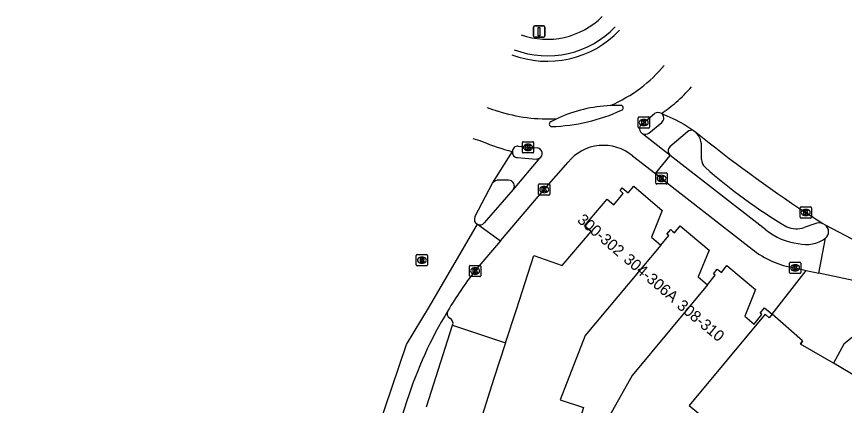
# Model space of a CAD drawing. Extents: x 163150 to 163546, y 380933 to 381635.
# Drawn here: x 163218.8 to 163292.5, y 381600.2 to 381634.8 of the extents above; entities that cross this region are included whole.
import ezdxf

# ---------------------------------------------------------------- set-up
doc = ezdxf.new("R2010")
doc.units = 0
for name, color, linetype in [('IMGEO_Fietspad_gesloten', 7, 'Continuous'), ('IMGEO_Kolk', 7, 'Continuous'), ('IMGEO_Muur', 7, 'Continuous'), ('IMGEO_Pand', 7, 'Continuous'), ('IMGEO_Pand_nummerreeks', 7, 'Continuous'), ('IMGEO_Parkeervlak_open', 7, 'Continuous'), ('IMGEO_Rijbaan_lokaal_gesloten', 7, 'Continuous'), ('IMGEO_Rioolput', 7, 'Continuous'), ('IMGEO_Verkeersbordpaal', 7, 'Continuous'), ('IMGEO_Verkeerseiland_open', 7, 'Continuous'), ('IMGEO_Voetpad_open', 7, 'Continuous')]:
    doc.layers.add(name, color=color, linetype=linetype)

msp = doc.modelspace()

# ---------------------------------------------------------------- linework, layer by layer
at = {"layer": 'IMGEO_Fietspad_gesloten'}
for points in [[(163266.375, 381625.454), (163266.92, 381625.722)], [(163274.441, 381625.218), (163274.625, 381625.367), (163275.584, 381626.155)], [(163276.988, 381622.437), (163274.526, 381624.37)], [(163263.46, 381623.249), (163264.32, 381623.159), (163265.168, 381623.108)], [(163265.342, 381622.18), (163263.003, 381619.405)], [(163273.629, 381622.391), (163275.661, 381620.818)], [(163275.661, 381620.818), (163276.988, 381622.437)], [(163285.499, 381615.812), (163276.988, 381622.437)], [(163261.884, 381614.845), (163265.76, 381619.404), (163267.885, 381621.851)], [(163275.661, 381620.818), (163276.206, 381620.396), (163284.283, 381614.099)], [(163263.003, 381619.405), (163260.436, 381616.435)], [(163259.826, 381616.311), (163261.884, 381614.845)], [(163261.884, 381614.845), (163259.597, 381612.156)], [(163288.095, 381612.435), (163289.086, 381612.203)], [(163289.086, 381612.203), (163290.214, 381611.961)], [(163253.553, 381600.588), (163241.214, 381561.974)]]:
    msp.add_lwpolyline(points, dxfattribs=at)
for centre, radius, start, end in [((163265.953, 381641.04), 16.041, 271.70066, 294.70345), ((163272.226, 381615.824), 11.07, 88.05107, 92.92312), ((163272.595, 381626.673), 0.215, 286.84106, 88.04503), ((163275.904, 381625.73), 0.532, 56.534, 127.01086), ((163266.448, 381625.235), 0.23, 108.37995, 265.36611), ((163274.756, 381624.821), 0.507, 128.45994, 242.988), ((163263.407, 381622.775), 0.477, 83.65655, 178.99024), ((163265.08, 381622.611), 0.505, 301.27355, 79.96576), ((163271.026, 381619.26), 4.071, 50.25613, 140.48518), ((163260.053, 381616.758), 0.502, 243.13191, 319.84899), ((163289.086, 381620.269), 5.721, 231.17393, 262.97611), ((163289.072, 381617.45), 2.94, 256.5149, 305.88534), ((163289.194, 381620.151), 7.794, 230.94253, 261.89337), ((163285.337, 381592.085), 32.64, 142.05446, 149.56995), ((163288.282, 381589.683), 36.401, 148.65752, 162.56753)]:
    msp.add_arc(centre, radius, start, end, dxfattribs=at)
at = {"layer": 'IMGEO_Kolk'}
for p, q in [((163274.128, 381624.94), (163274.128, 381625.792)), ((163274.203, 381625.866), (163275.055, 381625.866)), ((163274.616, 381625.646), (163274.641, 381625.646)), ((163275.129, 381625.792), (163275.129, 381624.94)), ((163274.639, 381625.086), (163274.614, 381625.086)), ((163275.055, 381624.866), (163274.203, 381624.866)), ((163263.823, 381622.732), (163263.823, 381623.584)), ((163263.898, 381623.658), (163264.75, 381623.658)), ((163264.311, 381623.438), (163264.336, 381623.438)), ((163264.824, 381623.584), (163264.824, 381622.732)), ((163264.334, 381622.878), (163264.309, 381622.878)), ((163264.75, 381622.658), (163263.898, 381622.658)), ((163275.708, 381619.969), (163275.708, 381620.821)), ((163275.783, 381620.895), (163276.635, 381620.895)), ((163276.196, 381620.675), (163276.221, 381620.675)), ((163276.709, 381620.821), (163276.709, 381619.969)), ((163265.264, 381618.977), (163265.264, 381619.829)), ((163265.339, 381619.903), (163266.191, 381619.903)), ((163266.265, 381619.829), (163266.265, 381618.977)), ((163276.635, 381619.895), (163275.783, 381619.895)), ((163276.219, 381620.115), (163276.194, 381620.115)), ((163265.775, 381619.123), (163265.75, 381619.123)), ((163265.752, 381619.683), (163265.777, 381619.683)), ((163266.191, 381618.903), (163265.339, 381618.903)), ((163288.552, 381616.933), (163288.552, 381617.785)), ((163288.627, 381617.859), (163289.479, 381617.859)), ((163289.04, 381617.639), (163289.065, 381617.639)), ((163289.553, 381617.785), (163289.553, 381616.933)), ((163289.479, 381616.859), (163288.627, 381616.859)), ((163289.063, 381617.079), (163289.038, 381617.079)), ((163259.114, 381611.725), (163259.114, 381612.577)), ((163259.189, 381612.651), (163260.041, 381612.651)), ((163259.602, 381612.431), (163259.627, 381612.431)), ((163260.115, 381612.577), (163260.115, 381611.725)), ((163287.598, 381612.007), (163287.598, 381612.859)), ((163287.673, 381612.933), (163288.525, 381612.933)), ((163288.086, 381612.713), (163288.111, 381612.713)), ((163288.599, 381612.859), (163288.599, 381612.007)), ((163260.041, 381611.651), (163259.189, 381611.651)), ((163259.625, 381611.871), (163259.6, 381611.871)), ((163288.525, 381611.933), (163287.673, 381611.933)), ((163288.109, 381612.153), (163288.084, 381612.153))]:
    msp.add_line(p, q, dxfattribs=at)
for points in [[(163274.128, 381624.94), (163274.128, 381625.792)], [(163274.203, 381625.866), (163275.055, 381625.866)], [(163275.129, 381625.792), (163275.129, 381624.94)], [(163274.449, 381625.566), (163274.572, 381625.566), (163274.572, 381625.415), (163274.702, 381625.566), (163274.866, 381625.566), (163274.72, 381625.415), (163274.873, 381625.166), (163274.721, 381625.166), (163274.636, 381625.33), (163274.572, 381625.263), (163274.572, 381625.166), (163274.449, 381625.166), (163274.449, 381625.566)], [(163275.055, 381624.866), (163274.203, 381624.866)], [(163263.823, 381622.732), (163263.823, 381623.584)], [(163263.898, 381623.658), (163264.75, 381623.658)], [(163264.824, 381623.584), (163264.824, 381622.732)], [(163264.144, 381623.358), (163264.267, 381623.358), (163264.267, 381623.207), (163264.397, 381623.358), (163264.561, 381623.358), (163264.415, 381623.207), (163264.568, 381622.958), (163264.416, 381622.958), (163264.331, 381623.122), (163264.267, 381623.055), (163264.267, 381622.958), (163264.144, 381622.958), (163264.144, 381623.358)], [(163264.75, 381622.658), (163263.898, 381622.658)], [(163275.708, 381619.969), (163275.708, 381620.821)], [(163275.783, 381620.895), (163276.635, 381620.895)], [(163276.029, 381620.595), (163276.152, 381620.595), (163276.152, 381620.444), (163276.282, 381620.595), (163276.446, 381620.595), (163276.3, 381620.444), (163276.453, 381620.195), (163276.301, 381620.195), (163276.216, 381620.359), (163276.152, 381620.292), (163276.152, 381620.195), (163276.029, 381620.195), (163276.029, 381620.595)], [(163276.709, 381620.821), (163276.709, 381619.969)], [(163265.264, 381618.977), (163265.264, 381619.829)], [(163265.339, 381619.903), (163266.191, 381619.903)], [(163266.265, 381619.829), (163266.265, 381618.977)], [(163276.635, 381619.895), (163275.783, 381619.895)], [(163265.585, 381619.603), (163265.708, 381619.603), (163265.708, 381619.452), (163265.838, 381619.603), (163266.002, 381619.603), (163265.856, 381619.452), (163266.009, 381619.203), (163265.857, 381619.203), (163265.772, 381619.367), (163265.708, 381619.3), (163265.708, 381619.203), (163265.585, 381619.203), (163265.585, 381619.603)], [(163266.191, 381618.903), (163265.339, 381618.903)], [(163288.552, 381616.933), (163288.552, 381617.785)], [(163288.627, 381617.859), (163289.479, 381617.859)], [(163288.873, 381617.559), (163288.996, 381617.559), (163288.996, 381617.408), (163289.126, 381617.559), (163289.29, 381617.559), (163289.144, 381617.408), (163289.297, 381617.159), (163289.145, 381617.159), (163289.06, 381617.323), (163288.996, 381617.256), (163288.996, 381617.159), (163288.873, 381617.159), (163288.873, 381617.559)], [(163289.553, 381617.785), (163289.553, 381616.933)], [(163289.479, 381616.859), (163288.627, 381616.859)], [(163259.114, 381611.725), (163259.114, 381612.577)], [(163259.189, 381612.651), (163260.041, 381612.651)], [(163260.115, 381612.577), (163260.115, 381611.725)], [(163287.598, 381612.007), (163287.598, 381612.859)], [(163287.673, 381612.933), (163288.525, 381612.933)], [(163287.919, 381612.633), (163288.042, 381612.633), (163288.042, 381612.482), (163288.172, 381612.633), (163288.336, 381612.633), (163288.19, 381612.482), (163288.343, 381612.233), (163288.191, 381612.233), (163288.106, 381612.397), (163288.042, 381612.33), (163288.042, 381612.233), (163287.919, 381612.233), (163287.919, 381612.633)], [(163288.599, 381612.859), (163288.599, 381612.007)], [(163260.041, 381611.651), (163259.189, 381611.651)], [(163259.435, 381612.351), (163259.558, 381612.351), (163259.558, 381612.2), (163259.688, 381612.351), (163259.852, 381612.351), (163259.706, 381612.2), (163259.859, 381611.951), (163259.707, 381611.951), (163259.622, 381612.115), (163259.558, 381612.048), (163259.558, 381611.951), (163259.435, 381611.951), (163259.435, 381612.351)], [(163288.525, 381611.933), (163287.673, 381611.933)]]:
    msp.add_lwpolyline(points, dxfattribs=at)
for centre, start, end in [((163274.205, 381625.79), 91.55205, 178.44795), ((163274.205, 381625.79), 91.55205, 178.44795), ((163275.053, 381625.79), 1.55205, 88.44795), ((163275.053, 381625.79), 1.55205, 88.44795), ((163274.205, 381624.942), 181.55205, 268.44795), ((163274.205, 381624.942), 181.55205, 268.44795), ((163275.053, 381624.942), 271.55205, 358.44795), ((163275.053, 381624.942), 271.55205, 358.44795), ((163263.9, 381623.582), 91.55205, 178.44795), ((163263.9, 381623.582), 91.55205, 178.44795), ((163264.748, 381623.582), 1.55205, 88.44795), ((163264.748, 381623.582), 1.55205, 88.44795), ((163263.9, 381622.734), 181.55205, 268.44795), ((163263.9, 381622.734), 181.55205, 268.44795), ((163264.748, 381622.734), 271.55205, 358.44795), ((163264.748, 381622.734), 271.55205, 358.44795), ((163275.785, 381620.819), 91.55205, 178.44795), ((163275.785, 381620.819), 91.55205, 178.44795), ((163276.633, 381620.819), 1.55205, 88.44795), ((163276.633, 381620.819), 1.55205, 88.44795), ((163265.341, 381619.827), 91.55205, 178.44795), ((163265.341, 381619.827), 91.55205, 178.44795), ((163266.189, 381619.827), 1.55205, 88.44795), ((163266.189, 381619.827), 1.55205, 88.44795), ((163275.785, 381619.971), 181.55205, 268.44795), ((163275.785, 381619.971), 181.55205, 268.44795), ((163276.633, 381619.971), 271.55205, 358.44795), ((163276.633, 381619.971), 271.55205, 358.44795), ((163265.341, 381618.979), 181.55205, 268.44795), ((163265.341, 381618.979), 181.55205, 268.44795), ((163266.189, 381618.979), 271.55205, 358.44795), ((163266.189, 381618.979), 271.55205, 358.44795), ((163288.629, 381617.783), 91.55205, 178.44795), ((163288.629, 381617.783), 91.55205, 178.44795), ((163289.477, 381617.783), 1.55205, 88.44795), ((163289.477, 381617.783), 1.55205, 88.44795), ((163288.629, 381616.935), 181.55205, 268.44795), ((163288.629, 381616.935), 181.55205, 268.44795), ((163289.477, 381616.935), 271.55205, 358.44795), ((163289.477, 381616.935), 271.55205, 358.44795), ((163259.191, 381612.575), 91.55205, 178.44795), ((163259.191, 381612.575), 91.55205, 178.44795), ((163260.039, 381612.575), 1.55205, 88.44795), ((163260.039, 381612.575), 1.55205, 88.44795), ((163287.675, 381612.857), 91.55205, 178.44795), ((163287.675, 381612.857), 91.55205, 178.44795), ((163288.523, 381612.857), 1.55205, 88.44795), ((163288.523, 381612.857), 1.55205, 88.44795), ((163259.191, 381611.727), 181.55205, 268.44795), ((163259.191, 381611.727), 181.55205, 268.44795), ((163260.039, 381611.727), 271.55205, 358.44795), ((163260.039, 381611.727), 271.55205, 358.44795), ((163287.675, 381612.009), 181.55205, 268.44795), ((163287.675, 381612.009), 181.55205, 268.44795), ((163288.523, 381612.009), 271.55205, 358.44795), ((163288.523, 381612.009), 271.55205, 358.44795)]:
    msp.add_arc(centre, 0.0765, start, end, dxfattribs=at)
for centre, major_axis, ratio, start_param, end_param in [((163274.615, 381625.366), (-0.387, 0.002), 0.722429, 4.712389, 7.853982), ((163274.64, 381625.366), (-0.39, 0.002), 0.717154, 1.570796, 4.712389), ((163264.31, 381623.158), (-0.387, 0.002), 0.722429, 4.712389, 7.853982), ((163264.335, 381623.158), (-0.39, 0.002), 0.717154, 1.570796, 4.712389), ((163276.195, 381620.395), (-0.387, 0.002), 0.722429, 4.712389, 7.853982), ((163276.22, 381620.395), (-0.39, 0.002), 0.717154, 1.570796, 4.712389), ((163265.751, 381619.403), (-0.387, 0.002), 0.722429, 4.712389, 7.853982), ((163265.776, 381619.403), (-0.39, 0.002), 0.717154, 1.570796, 4.712389), ((163289.039, 381617.359), (-0.387, 0.002), 0.722429, 4.712389, 7.853982), ((163289.064, 381617.359), (-0.39, 0.002), 0.717154, 1.570796, 4.712389), ((163259.601, 381612.151), (-0.387, 0.002), 0.722429, 4.712389, 7.853982), ((163259.626, 381612.151), (-0.39, 0.002), 0.717154, 1.570796, 4.712389), ((163288.085, 381612.433), (-0.387, 0.002), 0.722429, 4.712389, 7.853982), ((163288.11, 381612.433), (-0.39, 0.002), 0.717154, 1.570796, 4.712389)]:
    msp.add_ellipse(centre, major_axis=major_axis, ratio=ratio, start_param=start_param, end_param=end_param, dxfattribs=at)
at = {"layer": 'IMGEO_Muur'}
msp.add_lwpolyline([(163288.771, 381605.927), (163288.586, 381605.644)], dxfattribs=at)
at = {"layer": 'IMGEO_Pand'}
for points in [[(163262.321, 381605.753), (163263.286, 381608.736), (163264.837, 381613.533), (163267.38, 381612.641), (163269.937, 381615.676), (163269.363, 381616.167), (163271.37, 381618.548), (163271.965, 381618.042), (163272.802, 381619.064), (163272.524, 381619.307), (163272.716, 381619.551), (163273.254, 381619.11), (163273.742, 381619.697), (163276.257, 381617.543), (163275.323, 381615.159), (163276.149, 381614.464)], [(163276.149, 381614.464), (163276.856, 381615.306), (163276.695, 381615.441), (163277.035, 381615.846), (163277.195, 381615.71), (163277.371, 381615.562), (163277.879, 381616.166), (163280.436, 381614.018), (163279.464, 381611.624), (163280.295, 381610.934)], [(163276.149, 381614.464), (163269.4, 381606.423), (163267.187, 381600.676), (163269.266, 381599.996), (163268.035, 381596.014)], [(163280.295, 381610.934), (163280.997, 381611.78), (163280.835, 381611.914), (163281.173, 381612.321), (163281.334, 381612.187), (163281.534, 381612.02), (163282.038, 381612.628), (163284.588, 381610.513), (163283.616, 381608.119), (163284.447, 381607.429), (163285.149, 381608.275), (163284.987, 381608.409), (163285.371, 381608.871), (163286.053, 381608.305)], [(163280.295, 381610.934), (163273.609, 381602.862), (163271.582, 381599.255), (163273.399, 381598.644), (163272.09, 381594.672)], [(163286.053, 381608.305), (163285.797, 381607.998), (163285.439, 381608.296), (163278.684, 381600.193), (163282.792, 381596.768), (163279.804, 381592.118), (163272.09, 381594.672)], [(163262.321, 381605.753), (163261.296, 381602.58), (163260.232, 381599.291), (163260.129, 381599.328), (163259.878, 381598.61)]]:
    msp.add_lwpolyline(points, dxfattribs=at)
at = {"layer": 'IMGEO_Parkeervlak_open'}
for points in [[(163279.777, 381622.082), (163279.778, 381623.085)], [(163289.843, 381616.361), (163288.917, 381616.024)]]:
    msp.add_lwpolyline(points, dxfattribs=at)
for centre, radius, start, end in [((163277.878, 381623.204), 1.903, 356.43012, 43.76034), ((163280.604, 381622.034), 0.828, 176.64392, 231.29636), ((163311.466, 381656.858), 47.36, 228.50196, 239.39268), ((163288.225, 381617.989), 2.084, 245.25859, 289.3967), ((163290.233, 381615.389), 1.047, 70.63368, 111.85367)]:
    msp.add_arc(centre, radius, start, end, dxfattribs=at)
at = {"layer": 'IMGEO_Rijbaan_lokaal_gesloten'}
for points in [[(163266.92, 381625.722), (163266.996, 381625.757)], [(163276.198, 381626.174), (163277.423, 381625.642), (163278.261, 381625.178), (163279.068, 381624.642)], [(163279.068, 381624.642), (163279.253, 381624.52)], [(163261.168, 381619.983), (163262.93, 381622.783)], [(163259.63, 381617.032), (163261.168, 381619.983)], [(163289.05, 381617.36), (163290.58, 381616.377)], [(163166.425, 381280.691), (163188.546, 381358.485), (163194.244, 381378.759), (163197.853, 381391.449), (163199.503, 381397.64), (163199.813, 381399.806), (163200.997, 381406.978), (163202.361, 381414.066), (163203.421, 381419.565), (163203.421, 381421.474), (163203.421, 381430.45), (163203.421, 381436.022), (163203.704, 381437.827), (163206.489, 381449.486), (163214.12, 381481.676), (163216.801, 381492.716), (163218.451, 381497.565), (163223.711, 381513.764), (163241.568, 381568.239), (163248.986, 381592.289), (163253.519, 381605.619), (163255.545, 381608.986), (163259.826, 381616.311)], [(163290.58, 381616.377), (163290.777, 381616.251)], [(163290.777, 381616.251), (163298.472, 381612.215), (163300.448, 381611.324), (163301.975, 381610.635), (163331.989, 381593.869), (163347.135, 381585.287), (163372.615, 381570.85), (163406.236, 381552.161), (163409.048, 381550.525)], [(163290.214, 381611.961), (163290.795, 381615.068)], [(163298.144, 381610.261), (163290.214, 381611.961)]]:
    msp.add_lwpolyline(points, dxfattribs=at)
for centre, radius, start, end in [((163266.048, 381639.685), 8.867, 249.08148, 316.47638), ((163265.787, 381639.514), 14.002, 307.67653, 319.65036), ((163265.997, 381639.773), 14.082, 293.71816, 306.3584), ((163265.936, 381639.908), 17.222, 312.27749, 318.71905), ((163266.413, 381640.626), 17.453, 304.09885, 309.53008), ((163265.703, 381640.726), 14.904, 250.34393, 254.11157), ((163266.009, 381639.79), 14.097, 251.87513, 273.70712), ((163272.33, 381613.85), 13.047, 92.93904, 114.13138), ((163355.502, 381718.569), 121.075, 230.96694, 236.71171), ((163265.143, 381640.647), 17.647, 251.06675, 253.92388), ((163267.13, 381639.562), 17.297, 246.58158, 255.94534), ((163260.054, 381616.76), 0.504, 147.34173, 243.07434), ((163290.34, 381615.653), 0.741, 307.85789, 53.88555)]:
    msp.add_arc(centre, radius, start, end, dxfattribs=at)
at = {"layer": 'IMGEO_Rioolput'}
for p, q in [((163254.384, 381612.69), (163254.384, 381613.542)), ((163254.459, 381613.616), (163255.311, 381613.616)), ((163254.872, 381613.396), (163254.897, 381613.396)), ((163255.385, 381613.542), (163255.385, 381612.69)), ((163255.311, 381612.616), (163254.459, 381612.616)), ((163254.895, 381612.836), (163254.87, 381612.836))]:
    msp.add_line(p, q, dxfattribs=at)
for points in [[(163254.384, 381612.69), (163254.384, 381613.542)], [(163254.459, 381613.616), (163255.311, 381613.616)], [(163254.973, 381613.314), (163254.721, 381613.316), (163254.721, 381612.916)], [(163254.899, 381613.235), (163254.845, 381613.235), (163254.845, 381613.154)], [(163254.845, 381613.154), (163254.897, 381613.154)], [(163255.385, 381613.542), (163255.385, 381612.69)], [(163255.311, 381612.616), (163254.459, 381612.616)], [(163254.721, 381612.916), (163254.845, 381612.916), (163254.845, 381613.078), (163254.856, 381613.078)], [(163254.903, 381613.049), (163254.974, 381612.916), (163255.114, 381612.916), (163255.049, 381613.042)]]:
    msp.add_lwpolyline(points, dxfattribs=at)
for centre, radius, start, end in [((163254.461, 381613.54), 0.0765, 91.55205, 178.44795), ((163254.461, 381613.54), 0.0765, 91.55205, 178.44795), ((163254.881, 381613.343), 0.19, 274.7715, 282.96867), ((163254.905, 381613.139), 0.0964, 77.00612, 93.18647), ((163254.919, 381613.196), 0.0378, 276.66336, 79.67722), ((163254.972, 381613.204), 0.109, 350.36119, 89.41601), ((163254.97, 381613.204), 0.112, 277.58423, 350.98172), ((163255.309, 381613.54), 0.0765, 1.55205, 88.44795), ((163255.309, 381613.54), 0.0765, 1.55205, 88.44795), ((163254.461, 381612.692), 0.0765, 181.55205, 268.44795), ((163254.461, 381612.692), 0.0765, 181.55205, 268.44795), ((163254.855, 381613.025), 0.0533, 26.02933, 88.69889), ((163254.954, 381612.989), 0.108, 29.51342, 73.79051), ((163255.309, 381612.692), 0.0765, 271.55205, 358.44795), ((163255.309, 381612.692), 0.0765, 271.55205, 358.44795)]:
    msp.add_arc(centre, radius, start, end, dxfattribs=at)
for centre, major_axis, ratio, start_param, end_param in [((163254.871, 381613.116), (-0.387, 0.002), 0.722429, 4.712389, 7.853982), ((163254.896, 381613.116), (-0.39, 0.002), 0.717154, 1.570796, 4.712389)]:
    msp.add_ellipse(centre, major_axis=major_axis, ratio=ratio, start_param=start_param, end_param=end_param, dxfattribs=at)
at = {"layer": 'IMGEO_Verkeersbordpaal'}
for p, q in [((163264.82, 381633.06), (163264.82, 381633.86)), ((163264.82, 381633.86), (163264.82, 381633.06)), ((163264.92, 381633.96), (163265.71, 381633.96)), ((163265.71, 381633.96), (163264.92, 381633.96)), ((163265.81, 381633.86), (163265.81, 381633.06)), ((163265.81, 381633.06), (163265.81, 381633.86)), ((163265.71, 381632.96), (163264.92, 381632.96)), ((163264.92, 381632.96), (163265.71, 381632.96))]:
    msp.add_line(p, q, dxfattribs=at)
msp.add_lwpolyline([(163265.24, 381633.835), (163265.39, 381633.835), (163265.39, 381633.085), (163265.24, 381633.085), (163265.24, 381633.835)], dxfattribs=at)
for centre, start, end in [((163264.92, 381633.86), 90, 180), ((163264.92, 381633.86), 90, 180), ((163265.71, 381633.86), 0, 90), ((163265.71, 381633.86), 360, 90), ((163264.92, 381633.06), 180, 270), ((163264.92, 381633.06), 180, 270), ((163265.71, 381633.06), 270, 0), ((163265.71, 381633.06), 270, 0)]:
    msp.add_arc(centre, 0.1, start, end, dxfattribs=at)
at = {"layer": 'IMGEO_Verkeerseiland_open'}
for centre, radius, start, end in [((163266.044, 381639.687), 6.913, 250.26212, 314.9649), ((163266.05, 381639.685), 8.38, 249.2997, 316.15739)]:
    msp.add_arc(centre, radius, start, end, dxfattribs=at)
at = {"layer": 'IMGEO_Voetpad_open'}
for points in [[(163275.078, 381624.432), (163276.23, 381625.363)], [(163278.535, 381624.538), (163276.944, 381623.208)], [(163263.396, 381622.244), (163265.052, 381622.107), (163265.342, 381622.18)], [(163262.593, 381620.239), (163261.74, 381620.246)], [(163286.053, 381608.305), (163289.086, 381612.203)], [(163298.144, 381610.261), (163292.447, 381605.644), (163291.519, 381603.953)], [(163291.519, 381603.953), (163288.586, 381605.644), (163288.771, 381605.927), (163286.053, 381608.305)], [(163255.285, 381600.053), (163257.614, 381607.331)], [(163257.614, 381607.331), (163262.321, 381605.753)], [(163297.645, 381600.322), (163291.519, 381603.953)]]:
    msp.add_lwpolyline(points, dxfattribs=at)
for centre, radius, start, end in [((163275.903, 381625.756), 0.511, 309.75633, 54.76281), ((163274.754, 381624.825), 0.509, 243.32389, 309.49318), ((163278.884, 381624.168), 0.509, 68.77414, 133.30774), ((163263.421, 381622.737), 0.493, 174.61469, 267.07634), ((163277.315, 381622.842), 0.521, 135.42768, 231.10483), ((163261.705, 381619.568), 0.679, 87.05693, 142.32809), ((163262.601, 381619.725), 0.514, 321.487, 90.87108), ((163257.619, 381608.37), 0.492, 149.91634, 239.63802), ((163257.176, 381607.513), 0.474, 337.40697, 65.87424)]:
    msp.add_arc(centre, radius, start, end, dxfattribs=at)

# ---------------------------------------------------------------- texts
at = {"layer": 'IMGEO_Pand_nummerreeks'}
for s, rotation, p in [('300-302', 319.35237, (163268.637, 381616.576)), ('304-306A', 319.58816, (163272.759, 381613.042)), ('308-310', 320.2963, (163277.506, 381608.929))]:
    msp.add_text(s, height=1, rotation=rotation, dxfattribs=at).set_placement(p)

doc.saveas('drawing.dxf')
